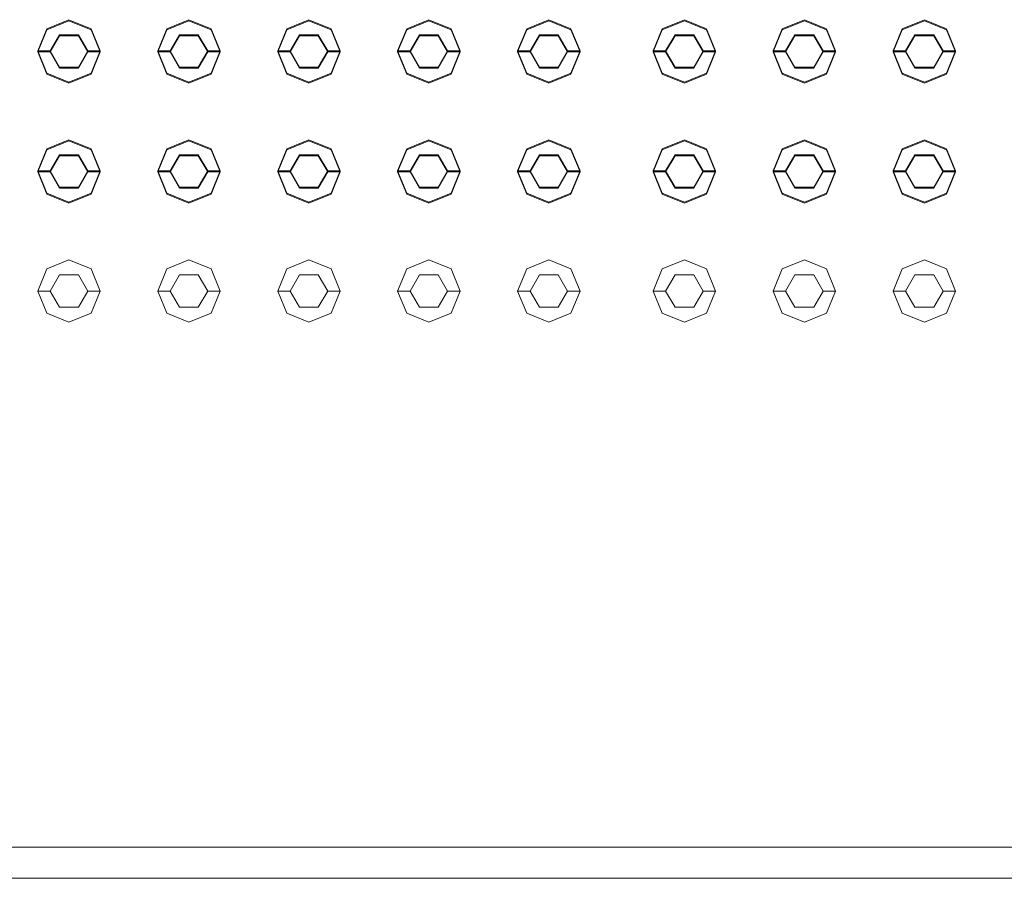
# Model space of a CAD drawing. Header units: millimetres. Extents: x 321 to 585, y -277 to 9.
# Tile 731 of 1056: x 352.973 to 353.761, y -32.554 to -31.867. Entities that reach past the tile are written whole.
import ezdxf

# ---------------------------------------------------------------- set-up
doc = ezdxf.new("R2010")
doc.units = ezdxf.units.MM
doc.header["$MEASUREMENT"] = 0
for name, color, linetype, lineweight in [('IFC-Elemento construtivo genérico-Contorno', 253, 'Continuous', 5), ('IFC-Escada-Contorno', 32, 'Continuous', 5), ('IFC-Laje-Contorno', 134, 'Continuous', 5), ('IFC-Lance de escada-Contorno', 32, 'Continuous', 5)]:
    doc.layers.add(name, color=color, linetype=linetype, lineweight=lineweight)

msp = doc.modelspace()

# ---------------------------------------------------------------- linework, layer by layer
at = {"layer": 'IFC-Elemento construtivo genérico-Contorno', "lineweight": 5}
for p, q in [((352.98735, -31.89246), (352.99467, -31.87479)), ((352.99467, -31.87479), (353.01235, -31.86746)), ((352.99467, -31.87556), (353.01235, -31.86824)), ((353.01235, -31.86746), (353.03003, -31.87479)), ((353.01235, -31.86824), (353.03003, -31.87556)), ((353.03003, -31.87479), (353.03735, -31.89246)), ((353.08335, -31.89246), (353.09068, -31.87479)), ((353.09068, -31.87479), (353.10835, -31.86746)), ((353.09068, -31.87556), (353.10835, -31.86824)), ((353.10835, -31.86746), (353.12603, -31.87479)), ((353.10835, -31.86824), (353.12603, -31.87556)), ((353.12603, -31.87479), (353.13335, -31.89246)), ((353.17935, -31.89246), (353.18667, -31.87479)), ((353.18667, -31.87479), (353.20435, -31.86746)), ((353.18667, -31.87556), (353.20435, -31.86824)), ((353.20435, -31.86746), (353.22203, -31.87479)), ((353.20435, -31.86824), (353.22203, -31.87556)), ((353.22203, -31.87479), (353.22935, -31.89246)), ((353.27535, -31.89246), (353.28267, -31.87479)), ((353.28267, -31.87479), (353.30035, -31.86746)), ((353.28267, -31.87556), (353.30035, -31.86824)), ((353.30035, -31.86746), (353.31803, -31.87479)), ((353.30035, -31.86824), (353.31803, -31.87556)), ((353.31803, -31.87479), (353.32535, -31.89246)), ((353.37135, -31.89246), (353.37868, -31.87479)), ((353.37868, -31.87479), (353.39635, -31.86746)), ((353.37868, -31.87556), (353.39635, -31.86824)), ((353.39635, -31.86746), (353.41403, -31.87479)), ((353.39635, -31.86824), (353.41403, -31.87556)), ((353.41403, -31.87479), (353.42135, -31.89246)), ((353.47977, -31.89246), (353.48709, -31.87479)), ((353.48709, -31.87479), (353.50477, -31.86746)), ((353.48709, -31.87556), (353.50477, -31.86824)), ((353.50477, -31.86746), (353.52245, -31.87479)), ((353.50477, -31.86824), (353.52245, -31.87556)), ((353.52245, -31.87479), (353.52977, -31.89246)), ((353.57577, -31.89246), (353.58309, -31.87479)), ((353.58309, -31.87479), (353.60077, -31.86746)), ((353.58309, -31.87556), (353.60077, -31.86824)), ((353.60077, -31.86746), (353.61845, -31.87479)), ((353.60077, -31.86824), (353.61845, -31.87556)), ((353.61845, -31.87479), (353.62577, -31.89246)), ((353.67177, -31.89246), (353.6791, -31.87479)), ((353.6791, -31.87479), (353.69677, -31.86746)), ((353.6791, -31.87556), (353.69677, -31.86824)), ((353.69677, -31.86746), (353.71445, -31.87479)), ((353.69677, -31.86824), (353.71445, -31.87556)), ((353.71445, -31.87479), (353.72177, -31.89246)), ((352.98735, -31.89324), (352.99467, -31.87556)), ((352.99735, -31.89246), (353.00485, -31.87947)), ((352.99735, -31.89324), (353.00485, -31.88025)), ((353.00485, -31.87947), (353.01985, -31.87947)), ((353.00485, -31.88025), (353.01985, -31.88025)), ((353.01985, -31.87947), (353.02735, -31.89246)), ((353.01985, -31.88025), (353.02735, -31.89324)), ((353.03003, -31.87556), (353.03735, -31.89324)), ((353.08335, -31.89324), (353.09068, -31.87556)), ((353.09335, -31.89246), (353.10085, -31.87947)), ((353.09335, -31.89324), (353.10085, -31.88025)), ((353.10085, -31.87947), (353.11585, -31.87947)), ((353.10085, -31.88025), (353.11585, -31.88025)), ((353.11585, -31.87947), (353.12335, -31.89246)), ((353.11585, -31.88025), (353.12335, -31.89324)), ((353.12603, -31.87556), (353.13335, -31.89324)), ((353.17935, -31.89324), (353.18667, -31.87556)), ((353.18935, -31.89246), (353.19685, -31.87947)), ((353.18935, -31.89324), (353.19685, -31.88025)), ((353.19685, -31.87947), (353.21185, -31.87947)), ((353.19685, -31.88025), (353.21185, -31.88025)), ((353.21185, -31.87947), (353.21935, -31.89246)), ((353.21185, -31.88025), (353.21935, -31.89324)), ((353.22203, -31.87556), (353.22935, -31.89324)), ((353.27535, -31.89324), (353.28267, -31.87556)), ((353.28535, -31.89246), (353.29285, -31.87947)), ((353.28535, -31.89324), (353.29285, -31.88025)), ((353.29285, -31.87947), (353.30785, -31.87947)), ((353.29285, -31.88025), (353.30785, -31.88025)), ((353.30785, -31.87947), (353.31535, -31.89246)), ((353.30785, -31.88025), (353.31535, -31.89324)), ((353.31803, -31.87556), (353.32535, -31.89324)), ((353.37135, -31.89324), (353.37868, -31.87556)), ((353.38135, -31.89246), (353.38885, -31.87947)), ((353.38135, -31.89324), (353.38885, -31.88025)), ((353.38885, -31.87947), (353.40385, -31.87947)), ((353.38885, -31.88025), (353.40385, -31.88025)), ((353.40385, -31.87947), (353.41135, -31.89246)), ((353.40385, -31.88025), (353.41135, -31.89324)), ((353.41403, -31.87556), (353.42135, -31.89324)), ((353.47977, -31.89324), (353.48709, -31.87556)), ((353.48977, -31.89246), (353.49727, -31.87947)), ((353.48977, -31.89324), (353.49727, -31.88025)), ((353.49727, -31.87947), (353.51227, -31.87947)), ((353.49727, -31.88025), (353.51227, -31.88025)), ((353.51227, -31.87947), (353.51977, -31.89246)), ((353.51227, -31.88025), (353.51977, -31.89324)), ((353.52245, -31.87556), (353.52977, -31.89324)), ((353.57577, -31.89324), (353.58309, -31.87556)), ((353.58577, -31.89246), (353.59327, -31.87947)), ((353.58577, -31.89324), (353.59327, -31.88025)), ((353.59327, -31.87947), (353.60827, -31.87947)), ((353.59327, -31.88025), (353.60827, -31.88025)), ((353.60827, -31.87947), (353.61577, -31.89246)), ((353.60827, -31.88025), (353.61577, -31.89324)), ((353.61845, -31.87556), (353.62577, -31.89324)), ((353.67177, -31.89324), (353.6791, -31.87556)), ((353.68177, -31.89246), (353.68927, -31.87947)), ((353.68177, -31.89324), (353.68927, -31.88025)), ((353.68927, -31.87947), (353.70427, -31.87947)), ((353.68927, -31.88025), (353.70427, -31.88025)), ((353.70427, -31.87947), (353.71177, -31.89246)), ((353.70427, -31.88025), (353.71177, -31.89324)), ((353.71445, -31.87556), (353.72177, -31.89324)), ((352.98735, -31.89246), (352.99735, -31.89246)), ((352.98735, -31.89246), (352.99467, -31.91014)), ((352.98735, -31.89324), (352.99735, -31.89324)), ((352.98735, -31.89324), (352.99467, -31.91092)), ((352.99735, -31.89246), (353.00485, -31.90545)), ((352.99735, -31.89324), (353.00485, -31.90623)), ((353.01985, -31.90545), (353.02735, -31.89246)), ((353.01985, -31.90623), (353.02735, -31.89324)), ((353.02735, -31.89246), (353.03735, -31.89246)), ((353.02735, -31.89324), (353.03735, -31.89324)), ((353.03003, -31.91014), (353.03735, -31.89246)), ((353.03003, -31.91092), (353.03735, -31.89324)), ((353.08335, -31.89246), (353.09335, -31.89246)), ((353.08335, -31.89246), (353.09068, -31.91014)), ((353.08335, -31.89324), (353.09335, -31.89324)), ((353.08335, -31.89324), (353.09068, -31.91092)), ((353.09335, -31.89246), (353.10085, -31.90545)), ((353.09335, -31.89324), (353.10085, -31.90623)), ((353.11585, -31.90545), (353.12335, -31.89246)), ((353.11585, -31.90623), (353.12335, -31.89324)), ((353.12335, -31.89246), (353.13335, -31.89246)), ((353.12335, -31.89324), (353.13335, -31.89324)), ((353.12603, -31.91014), (353.13335, -31.89246)), ((353.12603, -31.91092), (353.13335, -31.89324)), ((353.17935, -31.89246), (353.18935, -31.89246)), ((353.17935, -31.89246), (353.18667, -31.91014)), ((353.17935, -31.89324), (353.18935, -31.89324)), ((353.17935, -31.89324), (353.18667, -31.91092)), ((353.18935, -31.89246), (353.19685, -31.90545)), ((353.18935, -31.89324), (353.19685, -31.90623)), ((353.21185, -31.90545), (353.21935, -31.89246)), ((353.21185, -31.90623), (353.21935, -31.89324)), ((353.21935, -31.89246), (353.22935, -31.89246)), ((353.21935, -31.89324), (353.22935, -31.89324)), ((353.22203, -31.91014), (353.22935, -31.89246)), ((353.22203, -31.91092), (353.22935, -31.89324)), ((353.27535, -31.89246), (353.28535, -31.89246)), ((353.27535, -31.89246), (353.28267, -31.91014)), ((353.27535, -31.89324), (353.28535, -31.89324)), ((353.27535, -31.89324), (353.28267, -31.91092)), ((353.28535, -31.89246), (353.29285, -31.90545)), ((353.28535, -31.89324), (353.29285, -31.90623)), ((353.30785, -31.90545), (353.31535, -31.89246)), ((353.30785, -31.90623), (353.31535, -31.89324)), ((353.31535, -31.89246), (353.32535, -31.89246)), ((353.31535, -31.89324), (353.32535, -31.89324)), ((353.31803, -31.91014), (353.32535, -31.89246)), ((353.31803, -31.91092), (353.32535, -31.89324)), ((353.37135, -31.89246), (353.38135, -31.89246)), ((353.37135, -31.89246), (353.37868, -31.91014)), ((353.37135, -31.89324), (353.38126, -31.89324)), ((353.37135, -31.89324), (353.37868, -31.91092)), ((353.38135, -31.89246), (353.38885, -31.90545)), ((353.38135, -31.89324), (353.38885, -31.90623)), ((353.40385, -31.90545), (353.41135, -31.89246)), ((353.40385, -31.90623), (353.41135, -31.89324)), ((353.41135, -31.89246), (353.42135, -31.89246)), ((353.41135, -31.89324), (353.42135, -31.89324)), ((353.41403, -31.91014), (353.42135, -31.89246)), ((353.41403, -31.91092), (353.42135, -31.89324)), ((353.47977, -31.89246), (353.48977, -31.89246)), ((353.47977, -31.89246), (353.48709, -31.91014)), ((353.47977, -31.89324), (353.48977, -31.89324)), ((353.47977, -31.89324), (353.48709, -31.91092)), ((353.48977, -31.89246), (353.49727, -31.90545)), ((353.48977, -31.89324), (353.49727, -31.90623)), ((353.51227, -31.90545), (353.51977, -31.89246)), ((353.51227, -31.90623), (353.51977, -31.89324)), ((353.51977, -31.89246), (353.52977, -31.89246)), ((353.51977, -31.89324), (353.52977, -31.89324)), ((353.52245, -31.91014), (353.52977, -31.89246)), ((353.52245, -31.91092), (353.52977, -31.89324)), ((353.57577, -31.89246), (353.58577, -31.89246)), ((353.57577, -31.89246), (353.58309, -31.91014)), ((353.57577, -31.89324), (353.58577, -31.89324)), ((353.57577, -31.89324), (353.58309, -31.91092)), ((353.58577, -31.89246), (353.59327, -31.90545)), ((353.58577, -31.89324), (353.59327, -31.90623)), ((353.60827, -31.90545), (353.61577, -31.89246)), ((353.60827, -31.90623), (353.61577, -31.89324)), ((353.61577, -31.89246), (353.62577, -31.89246)), ((353.61577, -31.89324), (353.62577, -31.89324)), ((353.61845, -31.91014), (353.62577, -31.89246)), ((353.61845, -31.91092), (353.62577, -31.89324)), ((353.67177, -31.89246), (353.68177, -31.89246)), ((353.67177, -31.89246), (353.6791, -31.91014)), ((353.67177, -31.89324), (353.68177, -31.89324)), ((353.67177, -31.89324), (353.6791, -31.91092)), ((353.68177, -31.89246), (353.68927, -31.90545)), ((353.68177, -31.89324), (353.68927, -31.90623)), ((353.70427, -31.90545), (353.71177, -31.89246)), ((353.70427, -31.90623), (353.71177, -31.89324)), ((353.71177, -31.89246), (353.72177, -31.89246)), ((353.71177, -31.89324), (353.72177, -31.89324)), ((353.71445, -31.91014), (353.72177, -31.89246)), ((353.71445, -31.91092), (353.72177, -31.89324)), ((353.00485, -31.90545), (353.01985, -31.90545)), ((353.00485, -31.90623), (353.01985, -31.90623)), ((353.10085, -31.90545), (353.11585, -31.90545)), ((353.10085, -31.90623), (353.11585, -31.90623)), ((353.19685, -31.90545), (353.21185, -31.90545)), ((353.19685, -31.90623), (353.21185, -31.90623)), ((353.29285, -31.90545), (353.30785, -31.90545)), ((353.29285, -31.90623), (353.30785, -31.90623)), ((353.38885, -31.90545), (353.40385, -31.90545)), ((353.38885, -31.90623), (353.40385, -31.90623)), ((353.49727, -31.90545), (353.51227, -31.90545)), ((353.49727, -31.90623), (353.51227, -31.90623)), ((353.59327, -31.90545), (353.60827, -31.90545)), ((353.59327, -31.90623), (353.60827, -31.90623)), ((353.68927, -31.90545), (353.70427, -31.90545)), ((353.68927, -31.90623), (353.70427, -31.90623)), ((352.99467, -31.91014), (353.01235, -31.91746)), ((352.99467, -31.91092), (353.01235, -31.91824)), ((353.01235, -31.91746), (353.03003, -31.91014)), ((353.01235, -31.91824), (353.03003, -31.91092)), ((353.09068, -31.91014), (353.10835, -31.91746)), ((353.09068, -31.91092), (353.10835, -31.91824)), ((353.10835, -31.91746), (353.12603, -31.91014)), ((353.10835, -31.91824), (353.12603, -31.91092)), ((353.18667, -31.91014), (353.20435, -31.91746)), ((353.18667, -31.91092), (353.20435, -31.91824)), ((353.20435, -31.91746), (353.22203, -31.91014)), ((353.20435, -31.91824), (353.22203, -31.91092)), ((353.28267, -31.91014), (353.30035, -31.91746)), ((353.28267, -31.91092), (353.30035, -31.91824)), ((353.30035, -31.91746), (353.31803, -31.91014)), ((353.30035, -31.91824), (353.31803, -31.91092)), ((353.37868, -31.91014), (353.39635, -31.91746)), ((353.37868, -31.91092), (353.39635, -31.91824)), ((353.39635, -31.91746), (353.41403, -31.91014)), ((353.39635, -31.91824), (353.41403, -31.91092)), ((353.48709, -31.91014), (353.50477, -31.91746)), ((353.48709, -31.91092), (353.50477, -31.91824)), ((353.50477, -31.91746), (353.52245, -31.91014)), ((353.50477, -31.91824), (353.52245, -31.91092)), ((353.58309, -31.91014), (353.60077, -31.91746)), ((353.58309, -31.91092), (353.60077, -31.91824)), ((353.60077, -31.91746), (353.61845, -31.91014)), ((353.60077, -31.91824), (353.61845, -31.91092)), ((353.6791, -31.91014), (353.69677, -31.91746)), ((353.6791, -31.91092), (353.69677, -31.91824)), ((353.69677, -31.91746), (353.71445, -31.91014)), ((353.69677, -31.91824), (353.71445, -31.91092)), ((352.99467, -31.97078), (353.01235, -31.96346)), ((352.99467, -31.97156), (353.01235, -31.96424)), ((353.01235, -31.96346), (353.03003, -31.97078)), ((353.01235, -31.96424), (353.03003, -31.97156)), ((353.09068, -31.97078), (353.10835, -31.96346)), ((353.09068, -31.97156), (353.10835, -31.96424)), ((353.10835, -31.96346), (353.12603, -31.97078)), ((353.10835, -31.96424), (353.12603, -31.97156)), ((353.18667, -31.97078), (353.20435, -31.96346)), ((353.18667, -31.97156), (353.20435, -31.96424)), ((353.20435, -31.96346), (353.22203, -31.97078)), ((353.20435, -31.96424), (353.22203, -31.97156)), ((353.28267, -31.97078), (353.30035, -31.96346)), ((353.28267, -31.97156), (353.30035, -31.96424)), ((353.30035, -31.96346), (353.31803, -31.97078)), ((353.30035, -31.96424), (353.31803, -31.97156)), ((353.37868, -31.97078), (353.39635, -31.96346)), ((353.37868, -31.97156), (353.39635, -31.96424)), ((353.39635, -31.96346), (353.41403, -31.97078)), ((353.39635, -31.96424), (353.41403, -31.97156)), ((353.48709, -31.97078), (353.50477, -31.96346)), ((353.48709, -31.97156), (353.50477, -31.96424)), ((353.50477, -31.96346), (353.52245, -31.97078)), ((353.50477, -31.96424), (353.52245, -31.97156)), ((353.58309, -31.97078), (353.60077, -31.96346)), ((353.58309, -31.97156), (353.60077, -31.96424)), ((353.60077, -31.96346), (353.61845, -31.97078)), ((353.60077, -31.96424), (353.61845, -31.97156)), ((353.6791, -31.97078), (353.69677, -31.96346)), ((353.6791, -31.97156), (353.69677, -31.96424)), ((353.69677, -31.96346), (353.71445, -31.97078)), ((353.69677, -31.96424), (353.71445, -31.97156)), ((352.98735, -31.98846), (352.99467, -31.97078)), ((352.98735, -31.98924), (352.99467, -31.97156)), ((352.99735, -31.98846), (353.00485, -31.97547)), ((352.99735, -31.98924), (353.00485, -31.97625)), ((353.00485, -31.97547), (353.01985, -31.97547)), ((353.00485, -31.97625), (353.01985, -31.97625)), ((353.01985, -31.97547), (353.02735, -31.98846)), ((353.01985, -31.97625), (353.02735, -31.98924)), ((353.03003, -31.97078), (353.03735, -31.98846)), ((353.03003, -31.97156), (353.03735, -31.98924)), ((353.08335, -31.98846), (353.09068, -31.97078)), ((353.08335, -31.98924), (353.09068, -31.97156)), ((353.09335, -31.98846), (353.10085, -31.97547)), ((353.09335, -31.98924), (353.10085, -31.97625)), ((353.10085, -31.97547), (353.11585, -31.97547)), ((353.10085, -31.97625), (353.11585, -31.97625)), ((353.11585, -31.97547), (353.12335, -31.98846)), ((353.11585, -31.97625), (353.12335, -31.98924)), ((353.12603, -31.97078), (353.13335, -31.98846)), ((353.12603, -31.97156), (353.13335, -31.98924)), ((353.17935, -31.98846), (353.18667, -31.97078)), ((353.17935, -31.98924), (353.18667, -31.97156)), ((353.18935, -31.98846), (353.19685, -31.97547)), ((353.18935, -31.98924), (353.19685, -31.97625)), ((353.19685, -31.97547), (353.21185, -31.97547)), ((353.19685, -31.97625), (353.21185, -31.97625)), ((353.21185, -31.97547), (353.21935, -31.98846)), ((353.21185, -31.97625), (353.21935, -31.98924)), ((353.22203, -31.97078), (353.22935, -31.98846)), ((353.22203, -31.97156), (353.22935, -31.98924)), ((353.27535, -31.98846), (353.28267, -31.97078)), ((353.27535, -31.98924), (353.28267, -31.97156)), ((353.28535, -31.98846), (353.29285, -31.97547)), ((353.28535, -31.98924), (353.29285, -31.97625)), ((353.29285, -31.97547), (353.30785, -31.97547)), ((353.29285, -31.97625), (353.30785, -31.97625)), ((353.30785, -31.97547), (353.31535, -31.98846)), ((353.30785, -31.97625), (353.31535, -31.98924)), ((353.31803, -31.97078), (353.32535, -31.98846)), ((353.31803, -31.97156), (353.32535, -31.98924)), ((353.37135, -31.98846), (353.37868, -31.97078)), ((353.37135, -31.98924), (353.37868, -31.97156)), ((353.38135, -31.98846), (353.38885, -31.97547)), ((353.38135, -31.98924), (353.38885, -31.97625)), ((353.38885, -31.97547), (353.40385, -31.97547)), ((353.38885, -31.97625), (353.40385, -31.97625)), ((353.40385, -31.97547), (353.41135, -31.98846)), ((353.40385, -31.97625), (353.41135, -31.98924)), ((353.41403, -31.97078), (353.42135, -31.98846)), ((353.41403, -31.97156), (353.42135, -31.98924)), ((353.47977, -31.98846), (353.48709, -31.97078)), ((353.47977, -31.98924), (353.48709, -31.97156)), ((353.48977, -31.98846), (353.49727, -31.97547)), ((353.48977, -31.98924), (353.49727, -31.97625)), ((353.49727, -31.97547), (353.51227, -31.97547)), ((353.49727, -31.97625), (353.51227, -31.97625)), ((353.51227, -31.97547), (353.51977, -31.98846)), ((353.51227, -31.97625), (353.51977, -31.98924)), ((353.52245, -31.97078), (353.52977, -31.98846)), ((353.52245, -31.97156), (353.52977, -31.98924)), ((353.57577, -31.98846), (353.58309, -31.97078)), ((353.57577, -31.98924), (353.58309, -31.97156)), ((353.58577, -31.98846), (353.59327, -31.97547)), ((353.58577, -31.98924), (353.59327, -31.97625)), ((353.59327, -31.97547), (353.60827, -31.97547)), ((353.59327, -31.97625), (353.60827, -31.97625)), ((353.60827, -31.97547), (353.61577, -31.98846)), ((353.60827, -31.97625), (353.61577, -31.98924)), ((353.61845, -31.97078), (353.62577, -31.98846)), ((353.61845, -31.97156), (353.62577, -31.98924)), ((353.67177, -31.98846), (353.6791, -31.97078)), ((353.67177, -31.98924), (353.6791, -31.97156)), ((353.68177, -31.98846), (353.68927, -31.97547)), ((353.68177, -31.98924), (353.68927, -31.97625)), ((353.68927, -31.97547), (353.70427, -31.97547)), ((353.68927, -31.97625), (353.70427, -31.97625)), ((353.70427, -31.97547), (353.71177, -31.98846)), ((353.70427, -31.97625), (353.71177, -31.98924)), ((353.71445, -31.97078), (353.72177, -31.98846)), ((353.71445, -31.97156), (353.72177, -31.98924)), ((352.98735, -31.98846), (352.99735, -31.98846)), ((352.98735, -31.98846), (352.99467, -32.00614)), ((352.98735, -31.98924), (352.99735, -31.98924)), ((352.98735, -31.98924), (352.99467, -32.00692)), ((352.99735, -31.98846), (353.00485, -32.00146)), ((352.99735, -31.98924), (353.00485, -32.00223)), ((353.01985, -32.00146), (353.02735, -31.98846)), ((353.01985, -32.00223), (353.02735, -31.98924)), ((353.02735, -31.98846), (353.03735, -31.98846)), ((353.02735, -31.98924), (353.03735, -31.98924)), ((353.03003, -32.00614), (353.03735, -31.98846)), ((353.03003, -32.00692), (353.03735, -31.98924)), ((353.08335, -31.98846), (353.09335, -31.98846)), ((353.08335, -31.98846), (353.09068, -32.00614)), ((353.08335, -31.98924), (353.09335, -31.98924)), ((353.08335, -31.98924), (353.09068, -32.00692)), ((353.09335, -31.98846), (353.10085, -32.00146)), ((353.09335, -31.98924), (353.10085, -32.00223)), ((353.11585, -32.00146), (353.12335, -31.98846)), ((353.11585, -32.00223), (353.12335, -31.98924)), ((353.12335, -31.98846), (353.13335, -31.98846)), ((353.12335, -31.98924), (353.13335, -31.98924)), ((353.12603, -32.00614), (353.13335, -31.98846)), ((353.12603, -32.00692), (353.13335, -31.98924)), ((353.17935, -31.98846), (353.18935, -31.98846)), ((353.17935, -31.98846), (353.18667, -32.00614)), ((353.17935, -31.98924), (353.18935, -31.98924)), ((353.17935, -31.98924), (353.18667, -32.00692)), ((353.18935, -31.98846), (353.19685, -32.00146)), ((353.18935, -31.98924), (353.19685, -32.00223)), ((353.21185, -32.00146), (353.21935, -31.98846)), ((353.21185, -32.00223), (353.21935, -31.98924)), ((353.21935, -31.98846), (353.22935, -31.98846)), ((353.21935, -31.98924), (353.22935, -31.98924)), ((353.22203, -32.00614), (353.22935, -31.98846)), ((353.22203, -32.00692), (353.22935, -31.98924)), ((353.27535, -31.98846), (353.28535, -31.98846)), ((353.27535, -31.98846), (353.28267, -32.00614)), ((353.27535, -31.98924), (353.28535, -31.98924)), ((353.27535, -31.98924), (353.28267, -32.00692)), ((353.28535, -31.98846), (353.29285, -32.00146)), ((353.28535, -31.98924), (353.29285, -32.00223)), ((353.30785, -32.00146), (353.31535, -31.98846)), ((353.30785, -32.00223), (353.31535, -31.98924)), ((353.31535, -31.98846), (353.32535, -31.98846)), ((353.31535, -31.98924), (353.32535, -31.98924)), ((353.31803, -32.00614), (353.32535, -31.98846)), ((353.31803, -32.00692), (353.32535, -31.98924)), ((353.37135, -31.98846), (353.38135, -31.98846)), ((353.37135, -31.98846), (353.37868, -32.00614)), ((353.37135, -31.98924), (353.38126, -31.98924)), ((353.37135, -31.98924), (353.37868, -32.00692)), ((353.38135, -31.98846), (353.38885, -32.00146)), ((353.38135, -31.98924), (353.38885, -32.00223)), ((353.40385, -32.00146), (353.41135, -31.98846)), ((353.40385, -32.00223), (353.41135, -31.98924)), ((353.41135, -31.98846), (353.42135, -31.98846)), ((353.41135, -31.98924), (353.42135, -31.98924)), ((353.41403, -32.00614), (353.42135, -31.98846)), ((353.41403, -32.00692), (353.42135, -31.98924)), ((353.47977, -31.98846), (353.48977, -31.98846)), ((353.47977, -31.98846), (353.48709, -32.00614)), ((353.47977, -31.98924), (353.48977, -31.98924)), ((353.47977, -31.98924), (353.48709, -32.00692)), ((353.48977, -31.98846), (353.49727, -32.00146)), ((353.48977, -31.98924), (353.49727, -32.00223)), ((353.51227, -32.00146), (353.51977, -31.98846)), ((353.51227, -32.00223), (353.51977, -31.98924)), ((353.51977, -31.98846), (353.52977, -31.98846)), ((353.51977, -31.98924), (353.52977, -31.98924)), ((353.52245, -32.00614), (353.52977, -31.98846)), ((353.52245, -32.00692), (353.52977, -31.98924)), ((353.57577, -31.98846), (353.58577, -31.98846)), ((353.57577, -31.98846), (353.58309, -32.00614)), ((353.57577, -31.98924), (353.58577, -31.98924)), ((353.57577, -31.98924), (353.58309, -32.00692)), ((353.58577, -31.98846), (353.59327, -32.00146)), ((353.58577, -31.98924), (353.59327, -32.00223)), ((353.60827, -32.00146), (353.61577, -31.98846)), ((353.60827, -32.00223), (353.61577, -31.98924)), ((353.61577, -31.98846), (353.62577, -31.98846)), ((353.61577, -31.98924), (353.62577, -31.98924)), ((353.61845, -32.00614), (353.62577, -31.98846)), ((353.61845, -32.00692), (353.62577, -31.98924)), ((353.67177, -31.98846), (353.68177, -31.98846)), ((353.67177, -31.98846), (353.6791, -32.00614)), ((353.67177, -31.98924), (353.68177, -31.98924)), ((353.67177, -31.98924), (353.6791, -32.00692)), ((353.68177, -31.98846), (353.68927, -32.00146)), ((353.68177, -31.98924), (353.68927, -32.00223)), ((353.70427, -32.00146), (353.71177, -31.98846)), ((353.70427, -32.00223), (353.71177, -31.98924)), ((353.71177, -31.98846), (353.72177, -31.98846)), ((353.71177, -31.98924), (353.72177, -31.98924)), ((353.71445, -32.00614), (353.72177, -31.98846)), ((353.71445, -32.00692), (353.72177, -31.98924)), ((352.99467, -32.00614), (353.01235, -32.01346)), ((352.99467, -32.00692), (353.01235, -32.01424)), ((353.00485, -32.00146), (353.01985, -32.00146)), ((353.00485, -32.00223), (353.01985, -32.00223)), ((353.01235, -32.01346), (353.03003, -32.00614)), ((353.01235, -32.01424), (353.03003, -32.00692)), ((353.09068, -32.00614), (353.10835, -32.01346)), ((353.09068, -32.00692), (353.10835, -32.01424)), ((353.10085, -32.00146), (353.11585, -32.00146)), ((353.10085, -32.00223), (353.11585, -32.00223)), ((353.10835, -32.01346), (353.12603, -32.00614)), ((353.10835, -32.01424), (353.12603, -32.00692)), ((353.18667, -32.00614), (353.20435, -32.01346)), ((353.18667, -32.00692), (353.20435, -32.01424)), ((353.19685, -32.00146), (353.21185, -32.00146)), ((353.19685, -32.00223), (353.21185, -32.00223)), ((353.20435, -32.01346), (353.22203, -32.00614)), ((353.20435, -32.01424), (353.22203, -32.00692)), ((353.28267, -32.00614), (353.30035, -32.01346)), ((353.28267, -32.00692), (353.30035, -32.01424)), ((353.29285, -32.00146), (353.30785, -32.00146)), ((353.29285, -32.00223), (353.30785, -32.00223)), ((353.30035, -32.01346), (353.31803, -32.00614)), ((353.30035, -32.01424), (353.31803, -32.00692)), ((353.37868, -32.00614), (353.39635, -32.01346)), ((353.37868, -32.00692), (353.39635, -32.01424)), ((353.38885, -32.00146), (353.40385, -32.00146)), ((353.38885, -32.00223), (353.40385, -32.00223)), ((353.39635, -32.01346), (353.41403, -32.00614)), ((353.39635, -32.01424), (353.41403, -32.00692)), ((353.48709, -32.00614), (353.50477, -32.01346)), ((353.48709, -32.00692), (353.50477, -32.01424)), ((353.49727, -32.00146), (353.51227, -32.00146)), ((353.49727, -32.00223), (353.51227, -32.00223)), ((353.50477, -32.01346), (353.52245, -32.00614)), ((353.50477, -32.01424), (353.52245, -32.00692)), ((353.58309, -32.00614), (353.60077, -32.01346)), ((353.58309, -32.00692), (353.60077, -32.01424)), ((353.59327, -32.00146), (353.60827, -32.00146)), ((353.59327, -32.00223), (353.60827, -32.00223)), ((353.60077, -32.01346), (353.61845, -32.00614)), ((353.60077, -32.01424), (353.61845, -32.00692)), ((353.6791, -32.00614), (353.69677, -32.01346)), ((353.6791, -32.00692), (353.69677, -32.01424)), ((353.68927, -32.00146), (353.70427, -32.00146)), ((353.68927, -32.00223), (353.70427, -32.00223)), ((353.69677, -32.01346), (353.71445, -32.00614)), ((353.69677, -32.01424), (353.71445, -32.00692)), ((352.99467, -32.06679), (353.01235, -32.05947)), ((353.01235, -32.05947), (353.03003, -32.06679)), ((353.09068, -32.06679), (353.10835, -32.05947)), ((353.10835, -32.05947), (353.12603, -32.06679)), ((353.18667, -32.06679), (353.20435, -32.05947)), ((353.20435, -32.05947), (353.22203, -32.06679)), ((353.28267, -32.06679), (353.30035, -32.05947)), ((353.30035, -32.05947), (353.31803, -32.06679)), ((353.37868, -32.06679), (353.39635, -32.05947)), ((353.39635, -32.05947), (353.41403, -32.06679)), ((353.48709, -32.06679), (353.50477, -32.05947)), ((353.50477, -32.05947), (353.52245, -32.06679)), ((353.58309, -32.06679), (353.60077, -32.05947)), ((353.60077, -32.05947), (353.61845, -32.06679)), ((353.6791, -32.06679), (353.69677, -32.05947)), ((353.69677, -32.05947), (353.71445, -32.06679)), ((352.98735, -32.08447), (352.99467, -32.06679)), ((352.99735, -32.08447), (353.00485, -32.07148)), ((353.00485, -32.07148), (353.01985, -32.07148)), ((353.01985, -32.07148), (353.02735, -32.08447)), ((353.03003, -32.06679), (353.03735, -32.08447)), ((353.08335, -32.08447), (353.09068, -32.06679)), ((353.09335, -32.08447), (353.10085, -32.07148)), ((353.10085, -32.07148), (353.11585, -32.07148)), ((353.11585, -32.07148), (353.12335, -32.08447)), ((353.12603, -32.06679), (353.13335, -32.08447)), ((353.17935, -32.08447), (353.18667, -32.06679)), ((353.18935, -32.08447), (353.19685, -32.07148)), ((353.19685, -32.07148), (353.21185, -32.07148)), ((353.21185, -32.07148), (353.21935, -32.08447)), ((353.22203, -32.06679), (353.22935, -32.08447)), ((353.27535, -32.08447), (353.28267, -32.06679)), ((353.28535, -32.08447), (353.29285, -32.07148)), ((353.29285, -32.07148), (353.30785, -32.07148)), ((353.30785, -32.07148), (353.31535, -32.08447)), ((353.31803, -32.06679), (353.32535, -32.08447)), ((353.37135, -32.08447), (353.37868, -32.06679)), ((353.38135, -32.08447), (353.38885, -32.07148)), ((353.38885, -32.07148), (353.40385, -32.07148)), ((353.40385, -32.07148), (353.41135, -32.08447)), ((353.41403, -32.06679), (353.42135, -32.08447)), ((353.47977, -32.08447), (353.48709, -32.06679)), ((353.48977, -32.08447), (353.49727, -32.07148)), ((353.49727, -32.07148), (353.51227, -32.07148)), ((353.51227, -32.07148), (353.51977, -32.08447)), ((353.52245, -32.06679), (353.52977, -32.08447)), ((353.57577, -32.08447), (353.58309, -32.06679)), ((353.58577, -32.08447), (353.59327, -32.07148)), ((353.59327, -32.07148), (353.60827, -32.07148)), ((353.60827, -32.07148), (353.61577, -32.08447)), ((353.61845, -32.06679), (353.62577, -32.08447)), ((353.67177, -32.08447), (353.6791, -32.06679)), ((353.68177, -32.08447), (353.68927, -32.07148)), ((353.68927, -32.07148), (353.70427, -32.07148)), ((353.70427, -32.07148), (353.71177, -32.08447)), ((353.71445, -32.06679), (353.72177, -32.08447)), ((352.98735, -32.08447), (352.99735, -32.08447)), ((352.98735, -32.08447), (352.99467, -32.10214)), ((352.99735, -32.08447), (353.00485, -32.09745)), ((353.01985, -32.09745), (353.02735, -32.08447)), ((353.02735, -32.08447), (353.03735, -32.08447)), ((353.03003, -32.10214), (353.03735, -32.08447)), ((353.08335, -32.08447), (353.09335, -32.08447)), ((353.08335, -32.08447), (353.09068, -32.10214)), ((353.09335, -32.08447), (353.10085, -32.09745)), ((353.11585, -32.09745), (353.12335, -32.08447)), ((353.12335, -32.08447), (353.13335, -32.08447)), ((353.12603, -32.10214), (353.13335, -32.08447)), ((353.17935, -32.08447), (353.18935, -32.08447)), ((353.17935, -32.08447), (353.18667, -32.10214)), ((353.18935, -32.08447), (353.19685, -32.09745)), ((353.21185, -32.09745), (353.21935, -32.08447)), ((353.21935, -32.08447), (353.22935, -32.08447)), ((353.22203, -32.10214), (353.22935, -32.08447)), ((353.27535, -32.08447), (353.28535, -32.08447)), ((353.27535, -32.08447), (353.28267, -32.10214)), ((353.28535, -32.08447), (353.29285, -32.09745)), ((353.30785, -32.09745), (353.31535, -32.08447)), ((353.31535, -32.08447), (353.32535, -32.08447)), ((353.31803, -32.10214), (353.32535, -32.08447)), ((353.37135, -32.08447), (353.38135, -32.08447)), ((353.37135, -32.08447), (353.37868, -32.10214)), ((353.38135, -32.08447), (353.38885, -32.09745)), ((353.40385, -32.09745), (353.41135, -32.08447)), ((353.41135, -32.08447), (353.42135, -32.08447)), ((353.41403, -32.10214), (353.42135, -32.08447)), ((353.47977, -32.08447), (353.48977, -32.08447)), ((353.47977, -32.08447), (353.48709, -32.10214)), ((353.48977, -32.08447), (353.49727, -32.09745)), ((353.51227, -32.09745), (353.51977, -32.08447)), ((353.51977, -32.08447), (353.52977, -32.08447)), ((353.52245, -32.10214), (353.52977, -32.08447)), ((353.57577, -32.08447), (353.58577, -32.08447)), ((353.57577, -32.08447), (353.58309, -32.10214)), ((353.58577, -32.08447), (353.59327, -32.09745)), ((353.60827, -32.09745), (353.61577, -32.08447)), ((353.61577, -32.08447), (353.62577, -32.08447)), ((353.61845, -32.10214), (353.62577, -32.08447)), ((353.67177, -32.08447), (353.68177, -32.08447)), ((353.67177, -32.08447), (353.6791, -32.10214)), ((353.68177, -32.08447), (353.68927, -32.09745)), ((353.70427, -32.09745), (353.71177, -32.08447)), ((353.71177, -32.08447), (353.72177, -32.08447)), ((353.71445, -32.10214), (353.72177, -32.08447)), ((352.99467, -32.10214), (353.01235, -32.10947)), ((353.00485, -32.09745), (353.01985, -32.09745)), ((353.01235, -32.10947), (353.03003, -32.10214)), ((353.09068, -32.10214), (353.10835, -32.10947)), ((353.10085, -32.09745), (353.11585, -32.09745)), ((353.10835, -32.10947), (353.12603, -32.10214)), ((353.18667, -32.10214), (353.20435, -32.10947)), ((353.19685, -32.09745), (353.21185, -32.09745)), ((353.20435, -32.10947), (353.22203, -32.10214)), ((353.28267, -32.10214), (353.30035, -32.10947)), ((353.29285, -32.09745), (353.30785, -32.09745)), ((353.30035, -32.10947), (353.31803, -32.10214)), ((353.37868, -32.10214), (353.39635, -32.10947)), ((353.38885, -32.09745), (353.40385, -32.09745)), ((353.39635, -32.10947), (353.41403, -32.10214)), ((353.48709, -32.10214), (353.50477, -32.10947)), ((353.49727, -32.09745), (353.51227, -32.09745)), ((353.50477, -32.10947), (353.52245, -32.10214)), ((353.58309, -32.10214), (353.60077, -32.10947)), ((353.59327, -32.09745), (353.60827, -32.09745)), ((353.60077, -32.10947), (353.61845, -32.10214)), ((353.6791, -32.10214), (353.69677, -32.10947)), ((353.68927, -32.09745), (353.70427, -32.09745)), ((353.69677, -32.10947), (353.71445, -32.10214))]:
    msp.add_line(p, q, dxfattribs=at)
at = {"layer": 'IFC-Escada-Contorno', "color": 7, "lineweight": 5}
for p, q in [((351.91678, -32.52912), (355.52639, -32.52912)), ((353.38126, -32.55413), (355.52639, -32.55413))]:
    msp.add_line(p, q, dxfattribs=at)
at = {"layer": 'IFC-Laje-Contorno', "color": 7, "lineweight": 5}
for p in [(351.73245, -32.55412), (351.91678, -32.55412)]:
    msp.add_line(p, (353.38126, -32.55412), dxfattribs=at)
at = {"layer": 'IFC-Lance de escada-Contorno', "color": 7, "lineweight": 5}
for p, q in [((351.73245, -32.52912), (355.61451, -32.52912)), ((353.38126, -32.55412), (355.61451, -32.55412))]:
    msp.add_line(p, q, dxfattribs=at)

doc.saveas('drawing.dxf')
